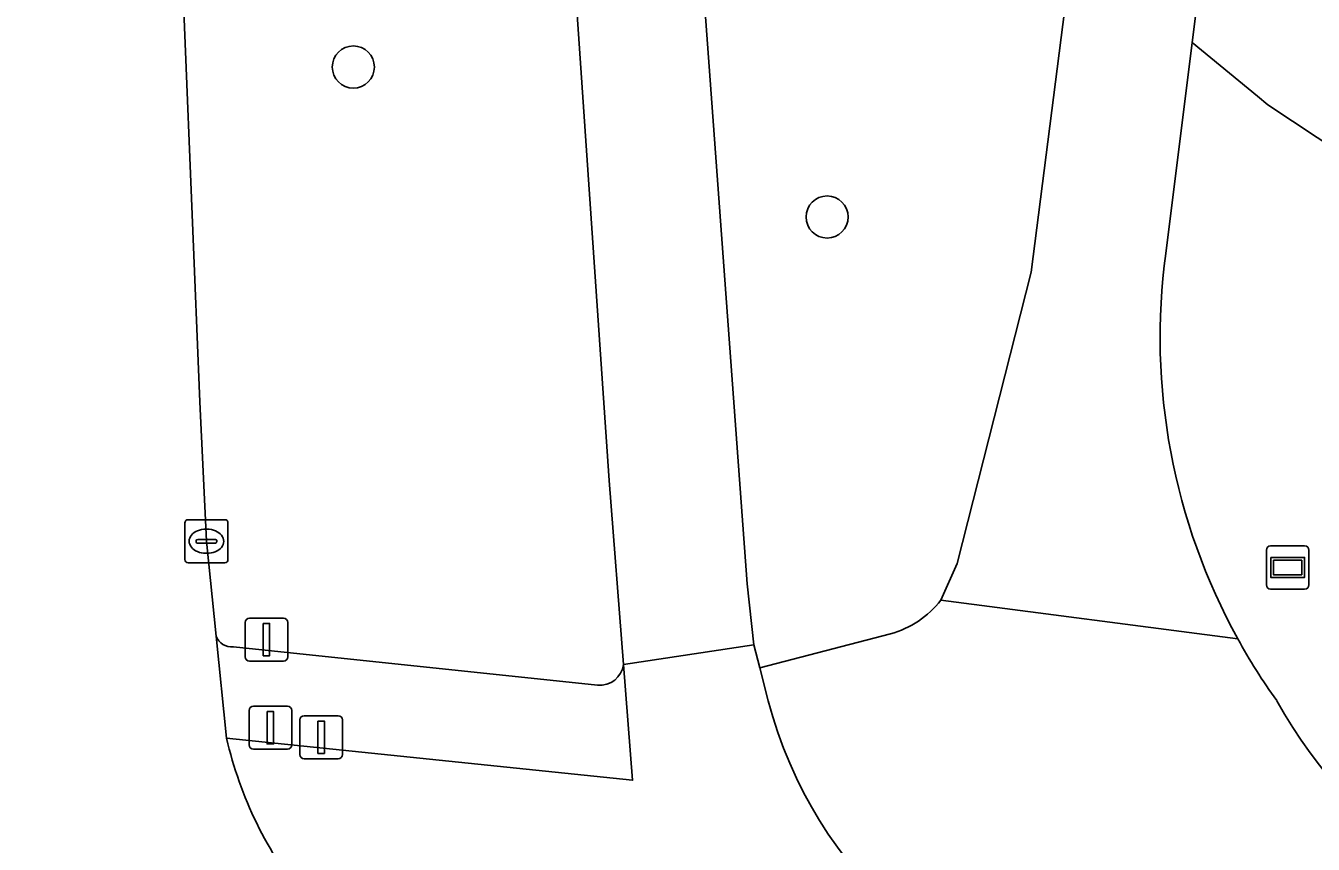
# Model space of a CAD drawing. Extents: x 162026 to 163502, y 387295 to 388169.
# Drawn here: x 162077.24 to 162107.14, y 387449.77 to 387468.77 of the extents above; entities that cross this region are included whole.
import ezdxf

# ---------------------------------------------------------------- set-up
doc = ezdxf.new("R2010")
doc.units = 0
for name, color, linetype in [('IMGEO_Berm_groen', 7, 'Continuous'), ('IMGEO_Boom', 7, 'Continuous'), ('IMGEO_Fietspad_gesloten', 7, 'Continuous'), ('IMGEO_Groenvoorziening', 7, 'Continuous'), ('IMGEO_Kolk', 7, 'Continuous'), ('IMGEO_Lichtmast', 7, 'Continuous'), ('IMGEO_Rijbaan_regionaal_gesloten', 7, 'Continuous'), ('IMGEO_Verkeersregelinstallatiepaal', 7, 'Continuous'), ('IMGEO_Voetpad_open', 7, 'Continuous'), ('IMGEO_Wegwijzer', 7, 'Continuous')]:
    doc.layers.add(name, color=color, linetype=linetype)

msp = doc.modelspace()

# ---------------------------------------------------------------- linework, layer by layer
at = {"layer": 'IMGEO_Berm_groen'}
for points in [[(162098.232, 387474.879), (162097.583, 387476.641), (162097.123, 387478.461), (162096.855, 387480.32), (162096.782, 387482.197), (162096.86, 387483.369), (162096.906, 387484.071), (162097.226, 387485.921), (162097.736, 387487.725), (162098.244, 387489.041), (162098.862, 387490.289), (162091.232, 387493.329), (162093.991, 387455.817), (162094.144, 387454.397), (162094.282, 387453.866), (162097.318, 387454.652)], [(162091.116, 387453.942), (162090.786, 387458.211), (162089.014, 387484.027)], [(162098.49, 387455.435), (162098.865, 387456.285), (162100.59, 387463.053), (162101.451, 387469.839), (162100.062, 387471.605), (162099.061, 387473.194), (162098.232, 387474.879)], [(162080.689, 387474.15), (162080.745, 387473.097), (162081.277, 387460.038), (162081.432, 387456.802), (162081.657, 387454.6)], [(162082.057, 387454.349), (162090.517, 387453.462)]]:
    msp.add_lwpolyline(points, dxfattribs=at)
for centre, radius, start, end in [((162096.705, 387456.837), 2.27, 285.6565, 321.8363), ((162082.024, 387454.741), 0.394, 201.0448, 274.7387), ((162090.575, 387454.003), 0.544, 263.863, 353.5499)]:
    msp.add_arc(centre, radius, start, end, dxfattribs=at)
at = {"layer": 'IMGEO_Boom'}
for centre in [(162084.844, 387467.812), (162095.847, 387464.331)]:
    msp.add_circle(centre, 0.489, dxfattribs=at)
at = {"layer": 'IMGEO_Fietspad_gesloten'}
for points in [[(162082.795, 387558.52), (162087.525, 387500), (162088.018, 387494.873), (162088.221, 387493.381), (162088.873, 387485.724), (162089.014, 387484.027), (162090.786, 387458.211), (162091.116, 387453.942), (162094.144, 387454.397), (162093.991, 387455.817), (162091.232, 387493.329), (162090.701, 387500), (162086.662, 387549.732), (162085.955, 387558.431)], [(162094.481, 387453.095), (162094.282, 387453.866), (162094.144, 387454.397), (162091.116, 387453.942), (162091.329, 387451.254), (162081.901, 387452.231)]]:
    msp.add_lwpolyline(points, dxfattribs=at)
for centre, radius, start, end in [((162104.373, 387455.691), 10.227, 194.707, 262.0033), ((162090.803, 387454.266), 9.132, 192.8791, 219.2548)]:
    msp.add_arc(centre, radius, start, end, dxfattribs=at)
at = {"layer": 'IMGEO_Groenvoorziening'}
for points in [[(162107.34, 387493.437), (162106.228, 387483.567), (162104.325, 387468.384), (162105.841, 387467.135), (162106.081, 387466.937), (162107.801, 387465.798)], [(162118.347, 387449.648), (162117.174, 387449.928), (162116.036, 387450.329), (162114.947, 387450.846), (162113.917, 387451.475), (162112.959, 387452.207), (162112.083, 387453.036), (162111.298, 387453.952), (162110.613, 387454.945), (162110.036, 387456.004), (162109.573, 387457.117), (162109.228, 387458.273), (162109.006, 387459.459), (162108.91, 387460.661), (162108.939, 387461.867), (162109.095, 387463.063), (162109.595, 387464.861), (162107.968, 387465.711), (162107.801, 387465.798), (162106.081, 387466.937), (162105.841, 387467.135), (162104.325, 387468.384), (162103.711, 387463.486)]]:
    msp.add_lwpolyline(points, dxfattribs=at)
for centre, radius, start, end in [((162118.089, 387461.543), 14.508, 172.3056, 208.8904), ((162117.985, 387461.48), 14.387, 208.8697, 215.6214), ((162117.104, 387459.166), 12.399, 209.2876, 261.9096)]:
    msp.add_arc(centre, radius, start, end, dxfattribs=at)
at = {"layer": 'IMGEO_Kolk'}
for p, q in [((162080.931, 387456.376), (162080.931, 387457.228)), ((162081.006, 387457.302), (162081.858, 387457.302)), ((162081.932, 387457.228), (162081.932, 387456.376)), ((162081.419, 387457.082), (162081.444, 387457.082)), ((162081.19, 387456.796), (162081.19, 387456.808)), ((162081.628, 387456.759), (162081.23, 387456.759)), ((162081.233, 387456.845), (162081.631, 387456.845)), ((162081.674, 387456.808), (162081.674, 387456.796)), ((162081.442, 387456.522), (162081.417, 387456.522)), ((162081.858, 387456.302), (162081.006, 387456.302))]:
    msp.add_line(p, q, dxfattribs=at)
for points in [[(162080.931, 387456.376), (162080.931, 387457.228)], [(162081.006, 387457.302), (162081.858, 387457.302)], [(162081.932, 387457.228), (162081.932, 387456.376)], [(162081.858, 387456.302), (162081.006, 387456.302)]]:
    msp.add_lwpolyline(points, dxfattribs=at)
for centre, radius, start, end in [((162081.008, 387457.226), 0.0765, 91.552, 178.448), ((162081.008, 387457.226), 0.0765, 91.552, 178.448), ((162081.856, 387457.226), 0.0765, 1.552, 88.448), ((162081.856, 387457.226), 0.0765, 1.552, 88.448), ((162081.23, 387456.805), 0.0403, 85.8775, 175.7526), ((162081.227, 387456.795), 0.0366, 178.938, 274.7102), ((162081.631, 387456.802), 0.043, 264.8664, 352.4533), ((162081.635, 387456.807), 0.0386, 1.7309, 96.639), ((162081.008, 387456.378), 0.0765, 181.552, 268.448), ((162081.008, 387456.378), 0.0765, 181.552, 268.448), ((162081.856, 387456.378), 0.0765, 271.552, 358.448), ((162081.856, 387456.378), 0.0765, 271.552, 358.448)]:
    msp.add_arc(centre, radius, start, end, dxfattribs=at)
for centre, major_axis, ratio, start_param, end_param in [((162081.418, 387456.802), (-0.387, 0.002), 0.722429, 4.712389, 7.853982), ((162081.443, 387456.802), (-0.39, 0.002), 0.717154, 1.570796, 4.712389)]:
    msp.add_ellipse(centre, major_axis=major_axis, ratio=ratio, start_param=start_param, end_param=end_param, dxfattribs=at)
at = {"layer": 'IMGEO_Lichtmast'}
for p, q in [((162082.33, 387454.118), (162082.33, 387454.918)), ((162082.33, 387454.918), (162082.33, 387454.118)), ((162082.43, 387455.018), (162083.22, 387455.018)), ((162083.22, 387455.018), (162082.43, 387455.018)), ((162083.32, 387454.918), (162083.32, 387454.118)), ((162083.32, 387454.118), (162083.32, 387454.918)), ((162083.22, 387454.018), (162082.43, 387454.018)), ((162082.43, 387454.018), (162083.22, 387454.018))]:
    msp.add_line(p, q, dxfattribs=at)
msp.add_lwpolyline([(162082.75, 387454.893), (162082.9, 387454.893), (162082.9, 387454.143), (162082.75, 387454.143), (162082.75, 387454.893)], dxfattribs=at)
for centre, start, end in [((162082.43, 387454.918), 90, 180), ((162082.43, 387454.918), 90, 180), ((162083.22, 387454.918), 0, 90), ((162083.22, 387454.918), 360, 90), ((162082.43, 387454.118), 180, 270), ((162082.43, 387454.118), 180, 270), ((162083.22, 387454.118), 270, 0), ((162083.22, 387454.118), 270, 0)]:
    msp.add_arc(centre, 0.1, start, end, dxfattribs=at)
at = {"layer": 'IMGEO_Rijbaan_regionaal_gesloten'}
msp.add_lwpolyline([(162081.901, 387452.231), (162081.657, 387454.6), (162081.432, 387456.802), (162081.277, 387460.038), (162080.745, 387473.097), (162080.689, 387474.15), (162080.393, 387480.335), (162080.248, 387483.154), (162079.544, 387500), (162074.15, 387615.148)], dxfattribs=at)
msp.add_arc((162090.803, 387454.266), 9.132, 192.8791, 219.2548, dxfattribs=at)
at = {"layer": 'IMGEO_Verkeersregelinstallatiepaal'}
for p, q in [((162082.422, 387452.073), (162082.422, 387452.873)), ((162082.422, 387452.873), (162082.422, 387452.073)), ((162082.522, 387452.973), (162083.312, 387452.973)), ((162083.312, 387452.973), (162082.522, 387452.973)), ((162083.412, 387452.873), (162083.412, 387452.073)), ((162083.412, 387452.073), (162083.412, 387452.873)), ((162083.701, 387452.752), (162084.491, 387452.752)), ((162084.491, 387452.752), (162083.701, 387452.752)), ((162083.601, 387451.852), (162083.601, 387452.652)), ((162083.601, 387452.652), (162083.601, 387451.852)), ((162084.591, 387452.652), (162084.591, 387451.852)), ((162084.591, 387451.852), (162084.591, 387452.652)), ((162083.312, 387451.973), (162082.522, 387451.973)), ((162082.522, 387451.973), (162083.312, 387451.973)), ((162084.491, 387451.752), (162083.701, 387451.752)), ((162083.701, 387451.752), (162084.491, 387451.752))]:
    msp.add_line(p, q, dxfattribs=at)
for points in [[(162082.842, 387452.848), (162082.992, 387452.848), (162082.992, 387452.098), (162082.842, 387452.098), (162082.842, 387452.848)], [(162084.021, 387452.627), (162084.171, 387452.627), (162084.171, 387451.877), (162084.021, 387451.877), (162084.021, 387452.627)]]:
    msp.add_lwpolyline(points, dxfattribs=at)
for centre, start, end in [((162082.522, 387452.873), 90, 180), ((162082.522, 387452.873), 90, 180), ((162083.312, 387452.873), 0, 90), ((162083.312, 387452.873), 360, 90), ((162083.701, 387452.652), 90, 180), ((162083.701, 387452.652), 90, 180), ((162084.491, 387452.652), 0, 90), ((162084.491, 387452.652), 360, 90), ((162082.522, 387452.073), 180, 270), ((162082.522, 387452.073), 180, 270), ((162083.312, 387452.073), 270, 0), ((162083.312, 387452.073), 270, 0), ((162083.701, 387451.852), 180, 270), ((162083.701, 387451.852), 180, 270), ((162084.491, 387451.852), 270, 0), ((162084.491, 387451.852), 270, 0)]:
    msp.add_arc(centre, 0.1, start, end, dxfattribs=at)
at = {"layer": 'IMGEO_Voetpad_open'}
for points in [[(162103.711, 387463.486), (162104.325, 387468.384), (162106.228, 387483.567), (162107.34, 387493.437), (162107.478, 387497.475), (162107.491, 387497.872), (162107.564, 387500), (162107.237, 387504.876), (162106.475, 387509.704), (162105.795, 387512.627), (162103.361, 387520.567), (162100.227, 387528.257), (162098.413, 387531.976), (162095.289, 387539.968), (162094.526, 387541.919), (162093.985, 387543.42), (162092.977, 387546.905), (162092.285, 387550.467), (162091.913, 387554.076), (162091.865, 387557.704), (162092.142, 387561.322), (162094.916, 387586.206), (162095.191, 387588.673), (162103.023, 387658.934)], [(162103.991, 387504.708), (162104.195, 387501.175), (162103.969, 387496.282), (162103.931, 387495.474), (162103.822, 387493.117), (162103.297, 387486.496), (162102.846, 387482.504), (162102.406, 387478.915), (162101.557, 387470.675), (162101.451, 387469.839), (162100.59, 387463.053), (162098.865, 387456.285), (162098.49, 387455.435), (162105.386, 387454.534)], [(162105.386, 387454.534), (162098.49, 387455.435)], [(162081.657, 387454.6), (162081.901, 387452.231), (162091.329, 387451.254), (162091.116, 387453.942)], [(162097.318, 387454.652), (162094.282, 387453.866), (162094.481, 387453.095)], [(162090.517, 387453.462), (162082.057, 387454.349)]]:
    msp.add_lwpolyline(points, dxfattribs=at)
for centre, radius, start, end in [((162118.089, 387461.543), 14.508, 172.3056, 208.8904), ((162096.705, 387456.837), 2.27, 285.6565, 321.8363), ((162082.024, 387454.741), 0.394, 201.0448, 274.7387), ((162117.985, 387461.48), 14.387, 208.8697, 215.6214), ((162090.575, 387454.003), 0.544, 263.863, 353.5499), ((162104.373, 387455.691), 10.227, 194.707, 262.0033), ((162117.104, 387459.166), 12.399, 209.2876, 261.9096)]:
    msp.add_arc(centre, radius, start, end, dxfattribs=at)
at = {"layer": 'IMGEO_Wegwijzer'}
for p, q in [((162106.148, 387456.693), (162106.938, 387456.693)), ((162106.938, 387456.693), (162106.148, 387456.693)), ((162106.048, 387455.793), (162106.048, 387456.593)), ((162106.048, 387456.593), (162106.048, 387455.793)), ((162107.038, 387456.593), (162107.038, 387455.793)), ((162107.038, 387455.793), (162107.038, 387456.593)), ((162106.938, 387455.693), (162106.148, 387455.693)), ((162106.148, 387455.693), (162106.938, 387455.693))]:
    msp.add_line(p, q, dxfattribs=at)
for points in [[(162106.149, 387456.425), (162106.937, 387456.425), (162106.937, 387455.961), (162106.149, 387455.961), (162106.149, 387456.425)], [(162106.214, 387456.36), (162106.214, 387456.026), (162106.872, 387456.026), (162106.872, 387456.36), (162106.214, 387456.36)]]:
    msp.add_lwpolyline(points, dxfattribs=at)
for centre, start, end in [((162106.148, 387456.593), 90, 180), ((162106.148, 387456.593), 90, 180), ((162106.938, 387456.593), 0, 90), ((162106.938, 387456.593), 360, 90), ((162106.148, 387455.793), 180, 270), ((162106.148, 387455.793), 180, 270), ((162106.938, 387455.793), 270, 0), ((162106.938, 387455.793), 270, 0)]:
    msp.add_arc(centre, 0.1, start, end, dxfattribs=at)

doc.saveas('drawing.dxf')
